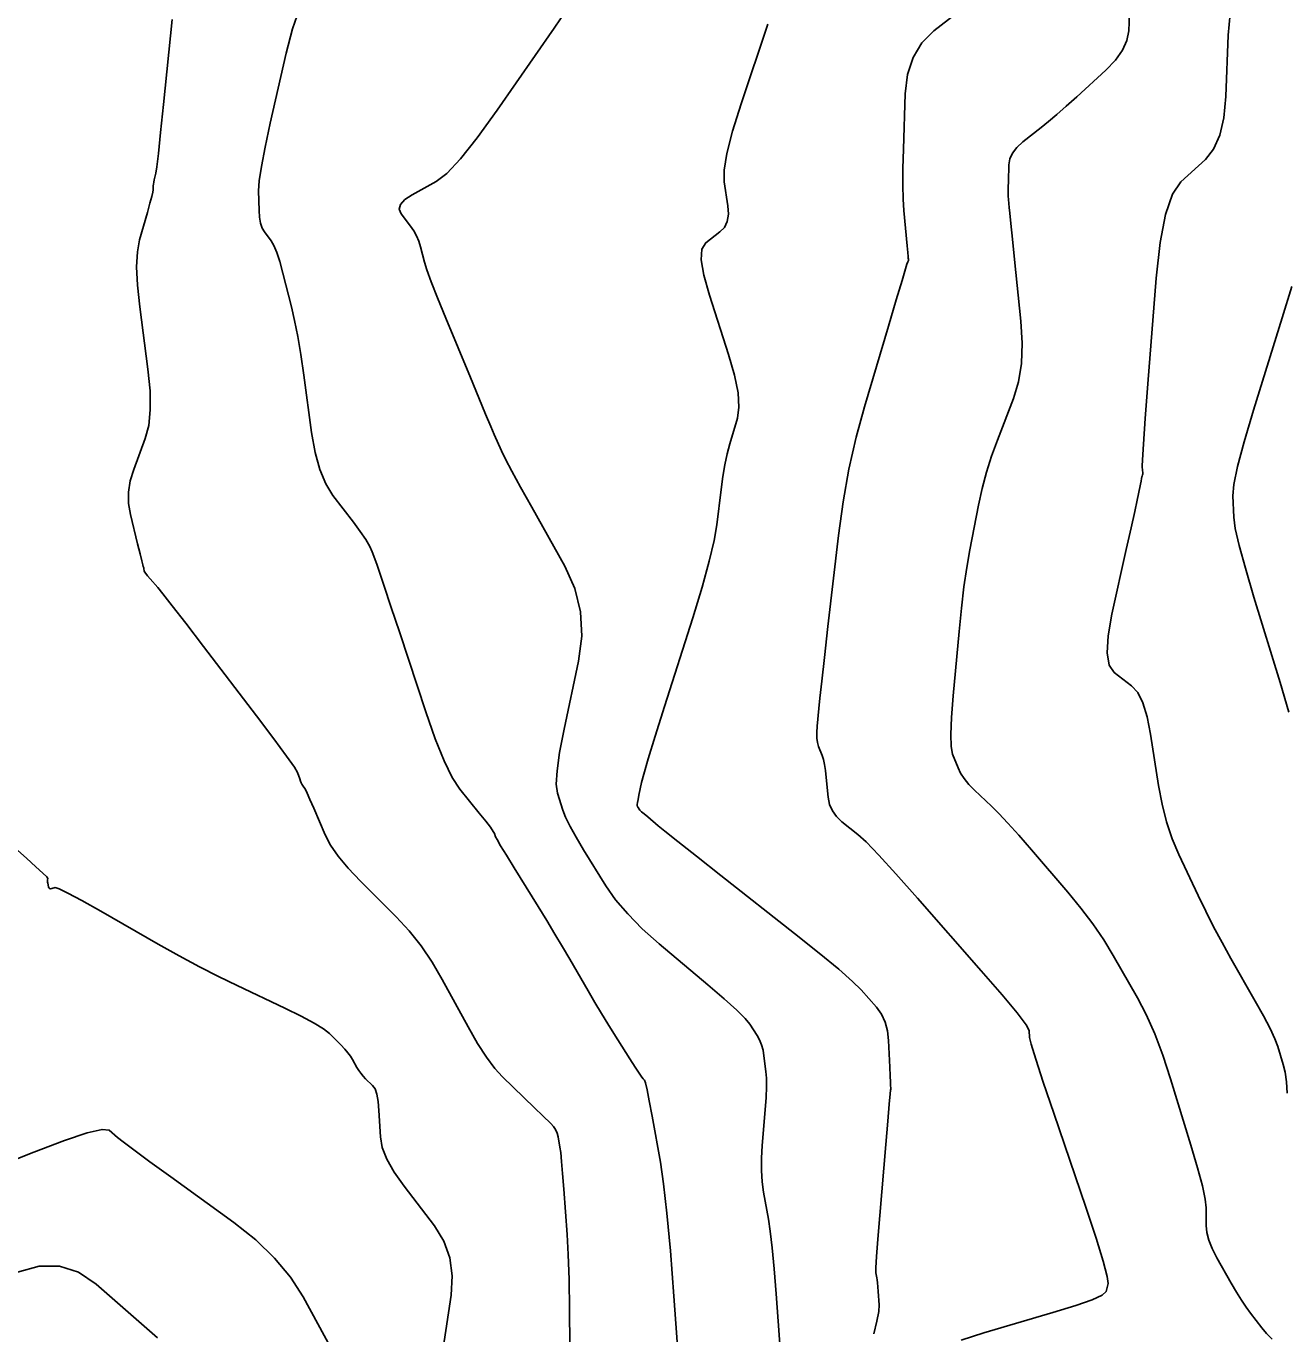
# Model space of a CAD drawing. Extents: x 2082232 to 2083549, y 592624 to 593832.
# Drawn here: x 2083057.42 to 2083105.28, y 593491.17 to 593540.82 of the extents above; entities that cross this region are included whole.
import ezdxf

# ---------------------------------------------------------------- set-up
doc = ezdxf.new("R2010")
doc.units = 0
doc.layers.add('DT_X_Contour_Major', color=7, linetype='Continuous')
doc.layers.add('DT_X_Contour_Minor', color=7, linetype='Continuous')

msp = doc.modelspace()

# ---------------------------------------------------------------- linework, layer by layer
at = {"layer": 'DT_X_Contour_Major'}
for points in [[(2083093.266, 593541.722), (2083091.882, 593540.634), (2083091.425, 593540.179), (2083091.091, 593539.629), (2083090.881, 593538.985), (2083090.794, 593538.247), (2083090.725, 593536.153), (2083090.707, 593535.419), (2083090.704, 593534.785), (2083090.716, 593534.253), (2083090.744, 593533.822), (2083090.867, 593532.472), (2083090.889, 593532.228), (2083090.903, 593532.074), (2083090.909, 593532.012), (2083090.914, 593531.966), (2083090.914, 593531.947), (2083090.91, 593531.924), (2083090.903, 593531.897), (2083090.892, 593531.867), (2083090.859, 593531.781), (2083090.805, 593531.609), (2083090.67, 593531.16), (2083090.452, 593530.432), (2083090.152, 593529.425), (2083089.242, 593526.37), (2083088.925, 593525.206), (2083088.655, 593524.003), (2083088.433, 593522.762), (2083088.259, 593521.482), (2083087.858, 593518.019), (2083087.724, 593516.851), (2083087.621, 593515.944), (2083087.55, 593515.299), (2083087.511, 593514.914), (2083087.448, 593514.236), (2083087.434, 593513.997), (2083087.439, 593513.79), (2083087.461, 593513.614), (2083087.503, 593513.468), (2083087.637, 593513.123), (2083087.685, 593512.974), (2083087.727, 593512.786), (2083087.763, 593512.56), (2083087.794, 593512.296), (2083087.868, 593511.539), (2083087.921, 593511.268), (2083088.025, 593511.023), (2083088.178, 593510.804), (2083088.382, 593510.611), (2083088.992, 593510.131), (2083089.305, 593509.845), (2083089.788, 593509.345), (2083090.441, 593508.632), (2083091.262, 593507.706), (2083093.68, 593504.952), (2083094.474, 593504.036), (2083095.042, 593503.353), (2083095.385, 593502.903), (2083095.502, 593502.686), (2083095.513, 593502.419), (2083095.574, 593502.164), (2083095.747, 593501.6), (2083096.032, 593500.728), (2083096.431, 593499.546), (2083097.643, 593495.982), (2083098.037, 593494.798), (2083098.311, 593493.92), (2083098.464, 593493.348), (2083098.496, 593493.08), (2083098.421, 593492.775), (2083098.274, 593492.639), (2083097.888, 593492.46), (2083097.263, 593492.237), (2083096.399, 593491.971), (2083093.778, 593491.204), (2083092.911, 593490.933)], [(2083056.319, 593510.205), (2083057.428, 593509.223), (2083057.791, 593508.898), (2083058.048, 593508.662), (2083058.2, 593508.513), (2083058.246, 593508.453), (2083058.229, 593508.409), (2083058.224, 593508.388), (2083058.224, 593508.359), (2083058.229, 593508.322), (2083058.238, 593508.276), (2083058.268, 593508.142), (2083058.285, 593508.101), (2083058.31, 593508.075), (2083058.346, 593508.065), (2083058.391, 593508.072), (2083058.524, 593508.112), (2083058.67, 593508.067), (2083059.007, 593507.902), (2083059.535, 593507.616), (2083060.255, 593507.21), (2083062.429, 593505.967), (2083063.228, 593505.519), (2083063.994, 593505.107), (2083064.726, 593504.731), (2083065.425, 593504.391), (2083067.244, 593503.532), (2083067.862, 593503.23), (2083068.348, 593502.969), (2083068.705, 593502.747), (2083068.932, 593502.566), (2083069.362, 593502.136), (2083069.511, 593501.981), (2083069.635, 593501.837), (2083069.735, 593501.705), (2083069.81, 593501.585), (2083069.976, 593501.279), (2083070.044, 593501.167), (2083070.12, 593501.059), (2083070.207, 593500.955), (2083070.303, 593500.855), (2083070.572, 593500.596), (2083070.663, 593500.464), (2083070.734, 593500.262), (2083070.784, 593499.99), (2083070.814, 593499.648), (2083070.866, 593498.645), (2083070.937, 593498.245), (2083071.111, 593497.799), (2083071.387, 593497.306), (2083071.767, 593496.768), (2083072.915, 593495.268), (2083073.278, 593494.682), (2083073.505, 593494.048), (2083073.595, 593493.366), (2083073.549, 593492.635), (2083073.246, 593490.623)]]:
    msp.add_lwpolyline(points, dxfattribs=at)
at = {"layer": 'DT_X_Contour_Minor'}
for points in [[(2083078.184, 593541.804), (2083077.461, 593540.745), (2083075.296, 593537.626), (2083074.543, 593536.58), (2083073.907, 593535.779), (2083073.389, 593535.224), (2083072.988, 593534.915), (2083072.077, 593534.419), (2083071.794, 593534.234), (2083071.631, 593534.051), (2083071.586, 593533.871), (2083071.66, 593533.694), (2083072.016, 593533.224), (2083072.14, 593533.043), (2083072.244, 593532.851), (2083072.328, 593532.65), (2083072.393, 593532.437), (2083072.54, 593531.858), (2083072.632, 593531.562), (2083072.797, 593531.109), (2083073.037, 593530.498), (2083073.35, 593529.73), (2083074.284, 593527.472), (2083074.604, 593526.702), (2083074.861, 593526.085), (2083075.058, 593525.622), (2083075.192, 593525.311), (2083075.469, 593524.688), (2083075.618, 593524.379), (2083075.859, 593523.919), (2083076.191, 593523.309), (2083076.614, 593522.549), (2083077.863, 593520.319), (2083078.247, 593519.466), (2083078.463, 593518.58), (2083078.511, 593517.661), (2083078.39, 593516.707), (2083077.842, 593514.121), (2083077.673, 593513.242), (2083077.573, 593512.546), (2083077.545, 593512.031), (2083077.587, 593511.699), (2083077.793, 593511.055), (2083077.9, 593510.779), (2083078.068, 593510.435), (2083078.296, 593510.023), (2083078.584, 593509.543), (2083079.431, 593508.172), (2083079.796, 593507.649), (2083080.255, 593507.108), (2083080.807, 593506.55), (2083081.453, 593505.975), (2083083.302, 593504.416), (2083083.921, 593503.884), (2083084.393, 593503.458), (2083084.717, 593503.138), (2083084.893, 593502.924), (2083085.168, 593502.493), (2083085.261, 593502.324), (2083085.336, 593502.139), (2083085.393, 593501.939), (2083085.43, 593501.723), (2083085.505, 593501.128), (2083085.524, 593500.869), (2083085.526, 593500.54), (2083085.51, 593500.14), (2083085.476, 593499.67), (2083085.361, 593498.321), (2083085.332, 593497.831), (2083085.331, 593497.371), (2083085.358, 593496.943), (2083085.413, 593496.545), (2083085.597, 593495.525), (2083085.667, 593495.061), (2083085.739, 593494.433), (2083085.812, 593493.641), (2083085.887, 593492.685), (2083086.089, 593489.917)], [(2083099.316, 593541.626), (2083099.276, 593540.646), (2083099.211, 593540.276), (2083099.045, 593539.904), (2083098.78, 593539.528), (2083098.414, 593539.15), (2083097.305, 593538.135), (2083096.908, 593537.777), (2083096.551, 593537.463), (2083096.233, 593537.193), (2083095.954, 593536.967), (2083095.262, 593536.423), (2083095.035, 593536.215), (2083094.87, 593536), (2083094.768, 593535.777), (2083094.729, 593535.547), (2083094.708, 593534.924), (2083094.703, 593534.706), (2083094.702, 593534.517), (2083094.706, 593534.359), (2083094.714, 593534.231), (2083094.741, 593533.929), (2083094.762, 593533.72), (2083094.802, 593533.322), (2083094.863, 593532.733), (2083094.943, 593531.954), (2083095.186, 593529.622), (2083095.236, 593528.782), (2083095.206, 593528.013), (2083095.096, 593527.312), (2083094.905, 593526.681), (2083094.289, 593525.092), (2083094.071, 593524.491), (2083093.881, 593523.881), (2083093.717, 593523.26), (2083093.579, 593522.63), (2083093.249, 593520.936), (2083093.131, 593520.266), (2083093.022, 593519.526), (2083092.923, 593518.716), (2083092.834, 593517.836), (2083092.609, 593515.397), (2083092.545, 593514.572), (2083092.521, 593513.927), (2083092.537, 593513.461), (2083092.593, 593513.175), (2083092.797, 593512.653), (2083092.893, 593512.453), (2083093.031, 593512.246), (2083093.209, 593512.03), (2083093.428, 593511.807), (2083094.066, 593511.2), (2083094.341, 593510.926), (2083094.685, 593510.558), (2083095.099, 593510.096), (2083095.583, 593509.541), (2083096.967, 593507.936), (2083097.464, 593507.334), (2083097.917, 593506.733), (2083098.326, 593506.132), (2083098.691, 593505.531), (2083099.605, 593503.93), (2083099.942, 593503.287), (2083100.264, 593502.558), (2083100.573, 593501.744), (2083100.869, 593500.844), (2083101.639, 593498.331), (2083101.892, 593497.475), (2083102.072, 593496.792), (2083102.181, 593496.282), (2083102.218, 593495.945), (2083102.22, 593495.277), (2083102.246, 593495.013), (2083102.323, 593494.721), (2083102.45, 593494.402), (2083102.628, 593494.055), (2083103.171, 593493.094), (2083103.369, 593492.752), (2083103.557, 593492.448), (2083103.734, 593492.182), (2083103.9, 593491.953), (2083104.329, 593491.393), (2083104.508, 593491.183), (2083104.721, 593490.97)], [(2083062.968, 593541.065), (2083062.635, 593537.846), (2083062.523, 593536.778), (2083062.437, 593535.987), (2083062.376, 593535.474), (2083062.341, 593535.238), (2083062.283, 593534.98), (2083062.264, 593534.89), (2083062.251, 593534.815), (2083062.243, 593534.754), (2083062.241, 593534.708), (2083062.243, 593534.603), (2083062.23, 593534.52), (2083062.188, 593534.35), (2083062.119, 593534.091), (2083062.021, 593533.745), (2083061.724, 593532.704), (2083061.64, 593532.253), (2083061.614, 593531.677), (2083061.645, 593530.978), (2083061.732, 593530.156), (2083062.041, 593527.798), (2083062.122, 593526.97), (2083062.132, 593526.253), (2083062.072, 593525.649), (2083061.943, 593525.156), (2083061.503, 593523.99), (2083061.371, 593523.555), (2083061.307, 593523.124), (2083061.309, 593522.698), (2083061.378, 593522.276), (2083061.652, 593521.156), (2083061.743, 593520.788), (2083061.809, 593520.522), (2083061.85, 593520.36), (2083061.867, 593520.3), (2083061.879, 593520.277), (2083061.883, 593520.267), (2083061.887, 593520.252), (2083061.89, 593520.233), (2083061.892, 593520.21), (2083061.899, 593520.143), (2083061.915, 593520.105), (2083061.958, 593520.041), (2083062.028, 593519.952), (2083062.126, 593519.838), (2083062.422, 593519.498), (2083062.614, 593519.264), (2083062.965, 593518.814), (2083063.478, 593518.148), (2083064.151, 593517.268), (2083066.159, 593514.633), (2083066.821, 593513.758), (2083067.303, 593513.106), (2083067.604, 593512.68), (2083067.724, 593512.477), (2083067.804, 593512.237), (2083067.832, 593512.155), (2083067.859, 593512.088), (2083067.884, 593512.037), (2083067.907, 593512.002), (2083067.966, 593511.929), (2083068.006, 593511.858), (2083068.081, 593511.699), (2083068.19, 593511.454), (2083068.334, 593511.122), (2083068.765, 593510.119), (2083068.97, 593509.726), (2083069.262, 593509.301), (2083069.64, 593508.842), (2083070.106, 593508.351), (2083071.463, 593506.996), (2083071.954, 593506.467), (2083072.41, 593505.896), (2083072.832, 593505.282), (2083073.218, 593504.626), (2083074.201, 593502.82), (2083074.559, 593502.194), (2083074.894, 593501.67), (2083075.207, 593501.247), (2083075.498, 593500.927), (2083076.719, 593499.75), (2083077.03, 593499.45), (2083077.333, 593499.158), (2083077.435, 593499.043), (2083077.516, 593498.92), (2083077.575, 593498.788), (2083077.613, 593498.646), (2083077.683, 593498.257), (2083077.712, 593498.048), (2083077.746, 593497.713), (2083077.786, 593497.252), (2083077.83, 593496.666), (2083077.957, 593494.934), (2083077.999, 593494.184), (2083078.03, 593493.235), (2083078.051, 593492.085), (2083078.061, 593490.735)], [(2083067.801, 593541.48), (2083067.527, 593540.719), (2083067.286, 593539.798), (2083066.685, 593537.131), (2083066.489, 593536.221), (2083066.35, 593535.491), (2083066.269, 593534.94), (2083066.245, 593534.57), (2083066.259, 593533.823), (2083066.276, 593533.562), (2083066.316, 593533.338), (2083066.379, 593533.153), (2083066.465, 593533.005), (2083066.726, 593532.661), (2083066.826, 593532.488), (2083066.933, 593532.227), (2083067.046, 593531.879), (2083067.164, 593531.443), (2083067.488, 593530.163), (2083067.609, 593529.641), (2083067.727, 593529.035), (2083067.842, 593528.345), (2083067.956, 593527.571), (2083068.255, 593525.394), (2083068.39, 593524.632), (2083068.569, 593523.979), (2083068.794, 593523.434), (2083069.063, 593522.999), (2083069.842, 593521.983), (2083070.105, 593521.627), (2083070.312, 593521.322), (2083070.462, 593521.067), (2083070.556, 593520.862), (2083070.729, 593520.384), (2083070.832, 593520.087), (2083071.012, 593519.553), (2083071.268, 593518.784), (2083071.601, 593517.779), (2083072.59, 593514.783), (2083072.949, 593513.757), (2083073.284, 593512.927), (2083073.596, 593512.291), (2083073.884, 593511.851), (2083074.62, 593510.938), (2083074.864, 593510.633), (2083075.042, 593510.402), (2083075.154, 593510.245), (2083075.202, 593510.163), (2083075.24, 593510.042), (2083075.295, 593509.934), (2083075.431, 593509.701), (2083075.649, 593509.341), (2083075.947, 593508.856), (2083076.851, 593507.394), (2083077.18, 593506.858), (2083077.49, 593506.346), (2083077.781, 593505.858), (2083078.053, 593505.394), (2083078.751, 593504.188), (2083079.009, 593503.748), (2083079.258, 593503.331), (2083079.499, 593502.937), (2083079.732, 593502.566), (2083080.341, 593501.61), (2083080.544, 593501.293), (2083080.695, 593501.061), (2083080.794, 593500.914), (2083080.842, 593500.85), (2083080.9, 593500.794), (2083080.934, 593500.694), (2083080.992, 593500.434), (2083081.074, 593500.014), (2083081.181, 593499.435), (2083081.498, 593497.679), (2083081.619, 593496.868), (2083081.745, 593495.749), (2083081.875, 593494.324), (2083082.01, 593492.593), (2083082.377, 593487.567)], [(2083103.127, 593541.283), (2083103.055, 593540.478), (2083102.96, 593538.145), (2083102.885, 593537.34), (2083102.732, 593536.673), (2083102.5, 593536.145), (2083102.189, 593535.755), (2083101.255, 593534.901), (2083100.934, 593534.433), (2083100.671, 593533.668), (2083100.466, 593532.608), (2083100.32, 593531.251), (2083100.008, 593527.239), (2083099.907, 593525.915), (2083099.836, 593524.951), (2083099.796, 593524.348), (2083099.787, 593524.105), (2083099.805, 593523.94), (2083099.809, 593523.883), (2083099.811, 593523.837), (2083099.809, 593523.803), (2083099.804, 593523.78), (2083099.786, 593523.733), (2083099.776, 593523.7), (2083099.762, 593523.638), (2083099.743, 593523.546), (2083099.719, 593523.424), (2083099.648, 593523.059), (2083099.599, 593522.824), (2083099.505, 593522.394), (2083099.368, 593521.768), (2083099.186, 593520.946), (2083098.641, 593518.494), (2083098.494, 593517.665), (2083098.459, 593517.02), (2083098.537, 593516.556), (2083098.728, 593516.275), (2083099.388, 593515.769), (2083099.619, 593515.512), (2083099.816, 593515.12), (2083099.979, 593514.593), (2083100.109, 593513.932), (2083100.41, 593511.99), (2083100.542, 593511.28), (2083100.716, 593510.605), (2083100.93, 593509.966), (2083101.184, 593509.364), (2083101.915, 593507.804), (2083102.198, 593507.217), (2083102.5, 593506.624), (2083102.819, 593506.025), (2083103.157, 593505.421), (2083104.082, 593503.802), (2083104.396, 593503.238), (2083104.642, 593502.762), (2083104.821, 593502.374), (2083104.933, 593502.073), (2083105.143, 593501.388), (2083105.213, 593501.096), (2083105.262, 593500.736), (2083105.293, 593500.307)], [(2083085.574, 593540.895), (2083084.562, 593537.863), (2083084.237, 593536.825), (2083084.02, 593535.986), (2083083.912, 593535.345), (2083083.912, 593534.904), (2083084.057, 593533.992), (2083084.08, 593533.674), (2083084.038, 593533.403), (2083083.931, 593533.179), (2083083.76, 593533.003), (2083083.218, 593532.595), (2083083.074, 593532.356), (2083083.05, 593531.944), (2083083.144, 593531.358), (2083083.358, 593530.6), (2083084.088, 593528.347), (2083084.314, 593527.563), (2083084.445, 593526.898), (2083084.48, 593526.354), (2083084.419, 593525.931), (2083084.131, 593524.962), (2083084.029, 593524.582), (2083083.94, 593524.166), (2083083.863, 593523.715), (2083083.798, 593523.229), (2083083.643, 593521.887), (2083083.542, 593521.288), (2083083.355, 593520.5), (2083083.083, 593519.521), (2083082.725, 593518.353), (2083081.658, 593514.983), (2083081.303, 593513.855), (2083081.038, 593512.997), (2083080.864, 593512.412), (2083080.781, 593512.097), (2083080.68, 593511.619), (2083080.647, 593511.461), (2083080.625, 593511.345), (2083080.613, 593511.271), (2083080.611, 593511.239), (2083080.62, 593511.212), (2083080.624, 593511.2), (2083080.631, 593511.185), (2083080.641, 593511.167), (2083080.654, 593511.147), (2083080.69, 593511.088), (2083080.721, 593511.053), (2083080.785, 593510.992), (2083080.882, 593510.906), (2083081.014, 593510.794), (2083081.408, 593510.461), (2083081.669, 593510.249), (2083082.154, 593509.862), (2083082.863, 593509.3), (2083083.797, 593508.564), (2083086.587, 593506.369), (2083087.53, 593505.618), (2083088.266, 593505.01), (2083088.794, 593504.546), (2083089.115, 593504.226), (2083089.696, 593503.565), (2083089.888, 593503.301), (2083090.03, 593503.003), (2083090.122, 593502.672), (2083090.163, 593502.308), (2083090.206, 593501.294), (2083090.221, 593500.96), (2083090.232, 593500.72), (2083090.239, 593500.574), (2083090.242, 593500.521), (2083090.248, 593500.506), (2083090.249, 593500.499), (2083090.248, 593500.489), (2083090.247, 593500.476), (2083090.243, 593500.461), (2083090.232, 593500.416), (2083090.218, 593500.274), (2083090.183, 593499.884), (2083090.128, 593499.244), (2083090.052, 593498.356), (2083089.823, 593495.654), (2083089.749, 593494.758), (2083089.7, 593494.099), (2083089.676, 593493.675), (2083089.676, 593493.486), (2083089.71, 593493.299), (2083089.723, 593493.213), (2083089.736, 593493.098), (2083089.749, 593492.952), (2083089.763, 593492.776), (2083089.8, 593492.267), (2083089.787, 593492.017), (2083089.72, 593491.648), (2083089.6, 593491.161)], [(2083105.464, 593530.935), (2083105.099, 593529.749), (2083104.013, 593526.231), (2083103.659, 593525.038), (2083103.409, 593524.099), (2083103.265, 593523.414), (2083103.225, 593522.982), (2083103.261, 593522.169), (2083103.319, 593521.75), (2083103.467, 593521.105), (2083103.704, 593520.232), (2083104.031, 593519.132), (2083105.023, 593515.895), (2083105.357, 593514.775)], [(2083054.203, 593496.674), (2083057.707, 593498.064), (2083058.871, 593498.507), (2083059.736, 593498.795), (2083060.303, 593498.926), (2083060.57, 593498.901), (2083060.883, 593498.626), (2083061.098, 593498.455), (2083061.507, 593498.148), (2083062.111, 593497.704), (2083062.91, 593497.124), (2083065.298, 593495.394), (2083066.134, 593494.731), (2083066.852, 593494.039), (2083067.45, 593493.318), (2083067.929, 593492.567), (2083069.049, 593490.526)], [(2083057.09, 593493.512), (2083057.912, 593493.735), (2083058.684, 593493.733), (2083059.405, 593493.505), (2083060.077, 593493.051), (2083061.801, 593491.541), (2083062.406, 593491.017)]]:
    msp.add_lwpolyline(points, dxfattribs=at)

doc.saveas('drawing.dxf')
